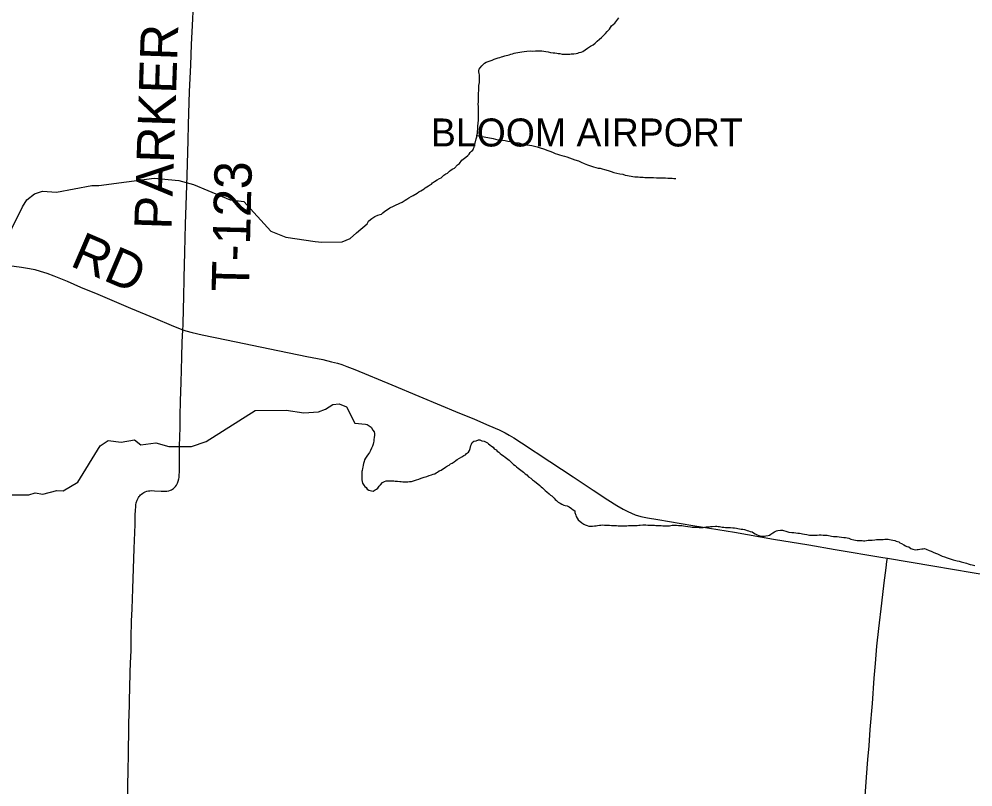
# Model space of a CAD drawing. Extents: x -49 to -8.2, y 9.4 to 23.5.
# Drawn here: x -12.98 to -12.253, y 11.403 to 11.988 of the extents above; entities that cross this region are included whole.
import ezdxf

# ---------------------------------------------------------------- set-up
doc = ezdxf.new("R2010")
doc.units = 0
for name, color, linetype in [('GM_X_Airport_Text_Class_3', 7, 'Continuous'), ('GM_X_County_Road', 7, 'Continuous'), ('GM_X_County_Road_Text', 7, 'Continuous'), ('GM_X_Minor_River', 7, 'Continuous'), ('GM_X_Township_Road', 7, 'Continuous'), ('GM_X_Township_Road_Text', 7, 'Continuous')]:
    doc.layers.add(name, color=color, linetype=linetype)

msp = doc.modelspace()

# ---------------------------------------------------------------- linework, layer by layer
at = {"layer": 'GM_X_County_Road'}
for points in [[(-12.98715, 11.80021), (-12.9779, 11.79897), (-12.97175, 11.79793), (-12.96779, 11.79707), (-12.96357, 11.79592), (-12.95853, 11.79427), (-12.95328, 11.7923), (-12.94322, 11.78814), (-12.93294, 11.78373), (-12.91975, 11.77822), (-12.89486, 11.76769), (-12.87597, 11.75971), (-12.86394, 11.75467), (-12.85587, 11.75148), (-12.85494, 11.75117)], [(-12.89694, 11.39655), (-12.89691, 11.404), (-12.89672, 11.41612), (-12.89662, 11.41953), (-12.89652, 11.42419), (-12.89632, 11.43631), (-12.89628, 11.44065), (-12.89615, 11.44811), (-12.89605, 11.45184), (-12.89577, 11.4655), (-12.89537, 11.48258), (-12.89523, 11.48631), (-12.8951, 11.49065), (-12.89484, 11.49747), (-12.89439, 11.50709), (-12.89428, 11.51205), (-12.89429, 11.52225), (-12.89422, 11.5238), (-12.89401, 11.52938), (-12.89366, 11.53869), (-12.89317, 11.55391), (-12.89201, 11.58465), (-12.89144, 11.60297), (-12.89122, 11.60981), (-12.89109, 11.61416), (-12.89095, 11.61626), (-12.89078, 11.61788), (-12.89047, 11.61942), (-12.88985, 11.62149), (-12.88932, 11.62264), (-12.8889, 11.62343), (-12.88839, 11.62419), (-12.8878, 11.62492), (-12.88715, 11.62558), (-12.88645, 11.62617), (-12.88562, 11.62681), (-12.88465, 11.6274), (-12.8838, 11.62779), (-12.88234, 11.6283), (-12.88127, 11.62851), (-12.88026, 11.62866), (-12.87898, 11.62875), (-12.87649, 11.62869), (-12.87148, 11.62838), (-12.86909, 11.62833), (-12.86714, 11.62844), (-12.86562, 11.62874), (-12.86445, 11.6291), (-12.86358, 11.62949), (-12.8628, 11.62996), (-12.86207, 11.63049), (-12.86133, 11.63112), (-12.86052, 11.63203), (-12.85983, 11.63304), (-12.85908, 11.63441), (-12.85857, 11.63586), (-12.85811, 11.63768), (-12.85792, 11.63884), (-12.85779, 11.64016), (-12.85762, 11.64358), (-12.85752, 11.65476), (-12.85746, 11.66253), (-12.85718, 11.67682), (-12.85702, 11.68552), (-12.85673, 11.69701), (-12.85641, 11.71098), (-12.8559, 11.73024), (-12.85544, 11.74172), (-12.85494, 11.75117)], [(-12.85494, 11.75117), (-12.85266, 11.7504), (-12.84787, 11.74917), (-12.84031, 11.74746), (-12.82175, 11.74361), (-12.7889, 11.73677), (-12.76063, 11.73087), (-12.74843, 11.72846), (-12.74175, 11.72693), (-12.73723, 11.72572), (-12.73395, 11.72472), (-12.73012, 11.72338), (-12.72404, 11.72098), (-12.69592, 11.70928), (-12.67529, 11.70065), (-12.65837, 11.69359), (-12.64745, 11.68911), (-12.63308, 11.68321), (-12.62194, 11.67842), (-12.61427, 11.675), (-12.60951, 11.67266), (-12.6065, 11.67101), (-12.60301, 11.66895), (-12.59724, 11.66527), (-12.57548, 11.65086), (-12.55784, 11.63922), (-12.54255, 11.62912), (-12.53146, 11.62168), (-12.52463, 11.6174), (-12.5198, 11.61462), (-12.51622, 11.61279), (-12.51341, 11.61154), (-12.51054, 11.61043), (-12.50642, 11.60917), (-12.5013, 11.60803), (-12.49335, 11.60667), (-12.46669, 11.60218), (-12.4351, 11.59704), (-12.40541, 11.59194), (-12.37844, 11.58742), (-12.35823, 11.58401), (-12.32206, 11.57797), (-12.31854, 11.57738)], [(-12.33561, 11.39616), (-12.33443, 11.41071), (-12.33344, 11.42403), (-12.33257, 11.43456), (-12.33157, 11.44694), (-12.32999, 11.46676), (-12.32859, 11.48597), (-12.3277, 11.49719), (-12.32652, 11.51044), (-12.32514, 11.52373), (-12.32286, 11.54301), (-12.32105, 11.55861), (-12.31956, 11.57001), (-12.31888, 11.57493), (-12.31854, 11.57738)], [(-12.31854, 11.57738), (-12.2841, 11.57155), (-12.25411, 11.56635), (-12.24216, 11.56431), (-12.23208, 11.56251), (-12.22625, 11.56168), (-12.21962, 11.56104)]]:
    msp.add_lwpolyline(points, dxfattribs=at)
at = {"layer": 'GM_X_Minor_River'}
for points in [[(-12.61795, 11.95727), (-12.61643, 11.95763), (-12.61491, 11.95818), (-12.61357, 11.95855), (-12.61243, 11.95891), (-12.61129, 11.95928), (-12.60996, 11.95965), (-12.60881, 11.96001), (-12.60767, 11.96019), (-12.60653, 11.96056), (-12.6052, 11.96092), (-12.60406, 11.96129), (-12.60273, 11.96166), (-12.60139, 11.96202), (-12.60006, 11.96219), (-12.59854, 11.96256), (-12.59683, 11.96273), (-12.59513, 11.9629), (-12.59322, 11.96326), (-12.59057, 11.96342), (-12.58848, 11.96339), (-12.58658, 11.96356), (-12.58487, 11.96354), (-12.58317, 11.96352), (-12.58165, 11.96351), (-12.58013, 11.9633), (-12.57862, 11.96309), (-12.57691, 11.96269), (-12.57502, 11.96229), (-12.57313, 11.96208), (-12.5718, 11.96188), (-12.57029, 11.96167), (-12.56915, 11.96147), (-12.56801, 11.96145), (-12.56612, 11.96105), (-12.56479, 11.96104), (-12.56308, 11.96102), (-12.56157, 11.961), (-12.56043, 11.96099), (-12.55929, 11.96117), (-12.55834, 11.96116), (-12.5572, 11.96133), (-12.55549, 11.9615), (-12.55416, 11.96168), (-12.55321, 11.96224), (-12.55168, 11.9626), (-12.55035, 11.96296), (-12.54691, 11.96558), (-12.54462, 11.96708), (-12.54271, 11.9682), (-12.54099, 11.96932), (-12.53946, 11.97082), (-12.53773, 11.97232), (-12.5362, 11.97363), (-12.53467, 11.97514), (-12.53332, 11.97664), (-12.53198, 11.97815), (-12.53025, 11.98003), (-12.52871, 11.98248), (-12.52622, 11.98454), (-12.52468, 11.98661), (-12.52314, 11.98868)], [(-12.72283, 11.82492), (-12.71471, 11.83184), (-12.71374, 11.83392), (-12.71221, 11.83504), (-12.71125, 11.83598), (-12.70896, 11.83747), (-12.70648, 11.83839), (-12.70476, 11.83894), (-12.70381, 11.83931), (-12.70266, 11.84025), (-12.70113, 11.84156), (-12.69922, 11.84268), (-12.69731, 11.84399), (-12.69464, 11.84529), (-12.69254, 11.84641), (-12.69083, 11.84715), (-12.68969, 11.84751), (-12.68797, 11.84844), (-12.68587, 11.84994), (-12.68453, 11.85068), (-12.683, 11.85162), (-12.68129, 11.85255), (-12.67976, 11.85348), (-12.67671, 11.85516), (-12.67537, 11.85609), (-12.67384, 11.85702), (-12.6725, 11.85777), (-12.67136, 11.85851), (-12.6704, 11.85926), (-12.66926, 11.86001), (-12.66811, 11.86076), (-12.66715, 11.86132), (-12.66582, 11.86206), (-12.66486, 11.863), (-12.66333, 11.86412), (-12.66142, 11.86524), (-12.65951, 11.86636), (-12.65837, 11.86692), (-12.65741, 11.86786), (-12.65626, 11.86879), (-12.65473, 11.86992), (-12.65359, 11.87047), (-12.65205, 11.87198), (-12.65072, 11.87291), (-12.64938, 11.87366), (-12.64824, 11.87421), (-12.64593, 11.87685), (-12.6444, 11.87778), (-12.64248, 11.88042), (-12.64057, 11.88172), (-12.63961, 11.88247), (-12.63808, 11.88398), (-12.63712, 11.88491), (-12.63635, 11.88605), (-12.6352, 11.88717), (-12.63424, 11.88792), (-12.63366, 11.88925), (-12.63327, 11.89019), (-12.63307, 11.89133), (-12.63169, 11.89644), (-12.63129, 11.89796), (-12.63109, 11.89909), (-12.63069, 11.9008), (-12.63068, 11.90194), (-12.63047, 11.90422), (-12.63044, 11.90612), (-12.63023, 11.90858), (-12.63002, 11.91086), (-12.62999, 11.91314), (-12.62997, 11.91504), (-12.62995, 11.91713), (-12.62993, 11.91865), (-12.62991, 11.92112), (-12.63008, 11.92302), (-12.62987, 11.92473), (-12.63004, 11.92587), (-12.63003, 11.92739), (-12.63001, 11.92872), (-12.63, 11.93024), (-12.62998, 11.93176), (-12.62978, 11.93289), (-12.62977, 11.93422), (-12.62957, 11.93517), (-12.62954, 11.93726), (-12.62914, 11.93935), (-12.62913, 11.94068), (-12.62912, 11.94163), (-12.62911, 11.94276), (-12.62909, 11.9441), (-12.62927, 11.94524), (-12.62945, 11.94638), (-12.62963, 11.94752), (-12.62961, 11.94866), (-12.62941, 11.94961), (-12.62865, 11.95055), (-12.62749, 11.95206), (-12.62634, 11.95318), (-12.62538, 11.95412), (-12.62405, 11.95487), (-12.61948, 11.95652), (-12.61795, 11.95727)], [(-12.63109, 11.89909), (-12.61878, 11.89668), (-12.61689, 11.89628), (-12.61519, 11.89588), (-12.61348, 11.89567), (-12.61159, 11.89546), (-12.60969, 11.89524), (-12.60761, 11.89484), (-12.60534, 11.89444), (-12.60193, 11.89383), (-12.59928, 11.89342), (-12.5972, 11.89282), (-12.59511, 11.89242), (-12.59303, 11.89202), (-12.59114, 11.89162), (-12.58924, 11.8914), (-12.58735, 11.891), (-12.58527, 11.89041), (-12.583, 11.88962), (-12.58054, 11.88884), (-12.57714, 11.88766), (-12.57487, 11.88687), (-12.57298, 11.88609), (-12.57147, 11.8855), (-12.56977, 11.88492), (-12.56826, 11.88433), (-12.56637, 11.88374), (-12.56448, 11.88334), (-12.56259, 11.88274), (-12.5607, 11.88215), (-12.55862, 11.88137), (-12.55654, 11.88059), (-12.5537, 11.8798), (-12.55162, 11.87882), (-12.54936, 11.87785), (-12.5469, 11.87668), (-12.54463, 11.87589), (-12.54237, 11.8753), (-12.54047, 11.87471), (-12.53877, 11.87431), (-12.53726, 11.8741), (-12.53574, 11.8737), (-12.53385, 11.87311), (-12.5312, 11.87232), (-12.52893, 11.87173), (-12.52686, 11.87094), (-12.52458, 11.87035), (-12.52231, 11.86994), (-12.52004, 11.86954), (-12.51815, 11.86895), (-12.51644, 11.86874), (-12.51228, 11.86793), (-12.51095, 11.86773), (-12.50925, 11.86771), (-12.5083, 11.86751), (-12.50716, 11.8673), (-12.50584, 11.86729), (-12.50451, 11.86727), (-12.50337, 11.86707), (-12.50223, 11.86706), (-12.5011, 11.86704), (-12.49996, 11.86703), (-12.49844, 11.86701), (-12.49673, 11.86699), (-12.49446, 11.86697), (-12.49256, 11.86695), (-12.49085, 11.86693), (-12.48915, 11.86691), (-12.48763, 11.86689), (-12.48573, 11.86668), (-12.48422, 11.86666), (-12.48251, 11.86664), (-12.48118, 11.86644), (-12.48023, 11.86643), (-12.47966, 11.86642)], [(-12.9932, 11.81231), (-12.97715, 11.84471), (-12.97385, 11.85016), (-12.96809, 11.85463), (-12.96199, 11.85682), (-12.9512, 11.85589), (-12.9242, 11.86099), (-12.91889, 11.8611), (-12.8769, 11.86672), (-12.85816, 11.86473), (-12.84683, 11.8619), (-12.83609, 11.85719), (-12.81895, 11.85009), (-12.80854, 11.8488), (-12.78803, 11.82628), (-12.77653, 11.82174), (-12.7544, 11.81837), (-12.74929, 11.81792), (-12.73374, 11.81806), (-12.72763, 11.82062), (-12.72283, 11.82492)], [(-12.9879, 11.6255), (-12.97217, 11.62545), (-12.9674, 11.62708), (-12.96173, 11.62605), (-12.95088, 11.62892), (-12.94615, 11.62866), (-12.93505, 11.63532), (-12.91794, 11.66277), (-12.91181, 11.66685), (-12.90197, 11.66575), (-12.89189, 11.6675), (-12.88702, 11.66363), (-12.87562, 11.66517), (-12.86562, 11.66236), (-12.84856, 11.66229), (-12.83731, 11.6661), (-12.79998, 11.68964), (-12.77627, 11.69004), (-12.76284, 11.68794), (-12.75165, 11.68872), (-12.7465, 11.69073), (-12.74094, 11.69425), (-12.736, 11.69493), (-12.73035, 11.69257), (-12.72409, 11.68016)], [(-12.72409, 11.68016), (-12.71594, 11.6793), (-12.71462, 11.6791), (-12.7116, 11.67717), (-12.7103, 11.67487), (-12.70937, 11.67353), (-12.709, 11.6722), (-12.70921, 11.67068), (-12.70941, 11.66935), (-12.70962, 11.66746), (-12.70963, 11.66632), (-12.70983, 11.66537), (-12.71022, 11.66404), (-12.71062, 11.66253), (-12.7114, 11.66102), (-12.71217, 11.65932), (-12.71295, 11.6578), (-12.71372, 11.65667), (-12.71506, 11.65498), (-12.71584, 11.65347), (-12.71661, 11.65215), (-12.71701, 11.65082), (-12.7174, 11.6495), (-12.71779, 11.64817), (-12.718, 11.64665), (-12.7182, 11.64552), (-12.7184, 11.64419), (-12.71879, 11.64324), (-12.71881, 11.6421), (-12.71884, 11.63925), (-12.71885, 11.63811), (-12.71867, 11.63697), (-12.71849, 11.63583), (-12.71813, 11.6345), (-12.71719, 11.63297), (-12.71645, 11.63201), (-12.71551, 11.63105), (-12.71457, 11.6299), (-12.71344, 11.62912), (-12.71249, 11.62892), (-12.71136, 11.62853), (-12.71022, 11.62833), (-12.70869, 11.62945), (-12.70755, 11.63001), (-12.7066, 11.63057), (-12.70563, 11.63227), (-12.70448, 11.6332), (-12.70295, 11.63489), (-12.70142, 11.63564), (-12.70028, 11.63619), (-12.69781, 11.63617), (-12.6961, 11.63615), (-12.6944, 11.63613), (-12.69326, 11.63593), (-12.69155, 11.63591), (-12.68985, 11.6357), (-12.68871, 11.63568), (-12.68757, 11.63548), (-12.68643, 11.63547), (-12.68511, 11.63545), (-12.68378, 11.63544), (-12.68245, 11.63561), (-12.68093, 11.63579), (-12.67941, 11.63615), (-12.67712, 11.63688), (-12.67541, 11.63743), (-12.67351, 11.63817), (-12.67141, 11.6391), (-12.66932, 11.63964), (-12.66741, 11.64038), (-12.6657, 11.64074), (-12.66437, 11.6413), (-12.66322, 11.64167), (-12.66208, 11.64222), (-12.66112, 11.64278), (-12.65998, 11.64372), (-12.65845, 11.64446), (-12.65731, 11.64502), (-12.65597, 11.64576), (-12.65501, 11.6467), (-12.65349, 11.64764), (-12.65234, 11.64819), (-12.65119, 11.64913), (-12.65005, 11.64969), (-12.64852, 11.65062), (-12.64718, 11.65174), (-12.64604, 11.65249), (-12.6426, 11.65454), (-12.64107, 11.65547), (-12.63993, 11.65603), (-12.63897, 11.65697), (-12.63763, 11.65809), (-12.63686, 11.65942), (-12.63627, 11.66093), (-12.63568, 11.6632), (-12.63529, 11.66415), (-12.63471, 11.66528), (-12.63337, 11.66641), (-12.63165, 11.66677), (-12.62994, 11.66732), (-12.62899, 11.66731)], [(-12.62899, 11.66731), (-12.62729, 11.66672), (-12.62559, 11.66632), (-12.62408, 11.66573), (-12.62314, 11.66515), (-12.6222, 11.66438), (-12.62126, 11.66361), (-12.62013, 11.66265), (-12.61881, 11.66187), (-12.61787, 11.66053), (-12.61655, 11.65976), (-12.61561, 11.6588), (-12.61448, 11.65802), (-12.61336, 11.65706), (-12.61204, 11.6561), (-12.61091, 11.65513), (-12.60959, 11.65417), (-12.60865, 11.65359), (-12.60752, 11.65263), (-12.60658, 11.65186), (-12.60451, 11.64993), (-12.6032, 11.64878), (-12.60207, 11.64782), (-12.60094, 11.64685), (-12.59963, 11.64589), (-12.59869, 11.64512), (-12.59756, 11.64435), (-12.59662, 11.64357), (-12.59567, 11.6428), (-12.59436, 11.64165), (-12.59304, 11.64087), (-12.59192, 11.63934), (-12.59003, 11.63837), (-12.58872, 11.63703), (-12.58721, 11.63587), (-12.58326, 11.6326), (-12.58232, 11.63164), (-12.58119, 11.63086), (-12.58026, 11.6299), (-12.57913, 11.62894), (-12.578, 11.62779), (-12.57612, 11.62644), (-12.57499, 11.62528), (-12.57405, 11.6247), (-12.57236, 11.62298), (-12.57142, 11.62201), (-12.57048, 11.62124), (-12.56917, 11.62009), (-12.56785, 11.61931), (-12.56653, 11.61854), (-12.56502, 11.61776), (-12.56388, 11.61756), (-12.56237, 11.61716), (-12.56086, 11.61639), (-12.55916, 11.61523), (-12.55785, 11.61407), (-12.55653, 11.6133), (-12.55654, 11.61216), (-12.5558, 11.61006), (-12.55543, 11.60911), (-12.55469, 11.60777), (-12.55394, 11.60662), (-12.55112, 11.60431), (-12.54961, 11.60334), (-12.54867, 11.60276), (-12.54716, 11.60217), (-12.54583, 11.60178), (-12.54432, 11.60176), (-12.54318, 11.60175), (-12.54147, 11.60192), (-12.54033, 11.6021), (-12.53938, 11.60228), (-12.53767, 11.60245), (-12.53672, 11.60244), (-12.53558, 11.60261), (-12.53406, 11.6026), (-12.53312, 11.60258), (-12.53179, 11.60257), (-12.53027, 11.60255), (-12.52876, 11.60235), (-12.52781, 11.60233), (-12.52629, 11.60232), (-12.52496, 11.60211), (-12.52345, 11.60191), (-12.52212, 11.60189), (-12.52003, 11.60206), (-12.51832, 11.60204), (-12.517, 11.60202), (-12.51567, 11.6022), (-12.51415, 11.60218), (-12.51073, 11.60233), (-12.50903, 11.60231), (-12.50789, 11.60249), (-12.50694, 11.60248), (-12.50485, 11.60265), (-12.5039, 11.60264), (-12.50238, 11.60262), (-12.50105, 11.6026), (-12.49973, 11.60259), (-12.49859, 11.60258), (-12.49707, 11.60256)], [(-12.49707, 11.60256), (-12.49593, 11.60255), (-12.4948, 11.60234), (-12.49385, 11.60233), (-12.49233, 11.60212), (-12.49081, 11.60211), (-12.48949, 11.60209), (-12.48816, 11.60208), (-12.48664, 11.60206), (-12.4855, 11.60205), (-12.48437, 11.60204), (-12.48342, 11.60221), (-12.48247, 11.60239), (-12.48133, 11.60238), (-12.48019, 11.60237), (-12.47924, 11.60236), (-12.47772, 11.60234), (-12.47602, 11.60213), (-12.47507, 11.60212), (-12.47393, 11.60192), (-12.47242, 11.60171), (-12.47052, 11.6015), (-12.46844, 11.60129), (-12.46711, 11.60108), (-12.46597, 11.60107), (-12.46484, 11.60105), (-12.46313, 11.60085), (-12.4618, 11.60064), (-12.46029, 11.60081), (-12.45896, 11.6008), (-12.45782, 11.60098), (-12.45668, 11.60115), (-12.45554, 11.60114), (-12.45421, 11.60132), (-12.45326, 11.60149), (-12.45193, 11.60148), (-12.44946, 11.60164), (-12.44851, 11.60163), (-12.44738, 11.60143), (-12.44643, 11.60142), (-12.44548, 11.60122), (-12.44435, 11.60101), (-12.44321, 11.601), (-12.44188, 11.6008), (-12.44037, 11.60078), (-12.43923, 11.60077), (-12.43809, 11.60075), (-12.43638, 11.60055), (-12.43487, 11.60034), (-12.43354, 11.60013), (-12.43241, 11.59993), (-12.43127, 11.59973), (-12.42995, 11.59952), (-12.42862, 11.59932), (-12.42748, 11.59911), (-12.42654, 11.59891), (-12.4254, 11.59852), (-12.42427, 11.59813), (-12.42313, 11.59774), (-12.42162, 11.59734), (-12.42049, 11.59657), (-12.41917, 11.59579), (-12.41766, 11.5952), (-12.41653, 11.59462), (-12.41501, 11.59422), (-12.41331, 11.59402), (-12.41217, 11.59419), (-12.41103, 11.59437), (-12.40932, 11.59473), (-12.40837, 11.59491), (-12.40722, 11.59566), (-12.40588, 11.59659), (-12.40455, 11.59734), (-12.40302, 11.59808), (-12.40207, 11.59845), (-12.39998, 11.5988), (-12.39846, 11.59879), (-12.39506, 11.59761), (-12.39354, 11.59721), (-12.39146, 11.597), (-12.38994, 11.59679), (-12.38824, 11.59658), (-12.38672, 11.59638), (-12.3854, 11.59636), (-12.38426, 11.59616), (-12.38313, 11.59576), (-12.3818, 11.59556), (-12.3799, 11.59535), (-12.37801, 11.59495), (-12.37649, 11.59493), (-12.37517, 11.59492), (-12.37346, 11.5949), (-12.37213, 11.59488), (-12.37061, 11.59505), (-12.3689, 11.59503), (-12.36739, 11.59483), (-12.36625, 11.59482), (-12.3653, 11.5948), (-12.36435, 11.59479), (-12.36341, 11.59459), (-12.36227, 11.59439)], [(-12.36227, 11.59439), (-12.36113, 11.59419), (-12.35962, 11.59398), (-12.35829, 11.59378), (-12.35678, 11.59376), (-12.35526, 11.59355), (-12.35356, 11.59334), (-12.35185, 11.59313), (-12.35052, 11.59312), (-12.3492, 11.59291), (-12.34806, 11.59252), (-12.34636, 11.59193), (-12.34409, 11.59133), (-12.34163, 11.59093), (-12.34011, 11.59072), (-12.33879, 11.59071), (-12.33784, 11.59069), (-12.33689, 11.59068), (-12.33575, 11.59067), (-12.33442, 11.59085), (-12.33309, 11.59102), (-12.33138, 11.59119), (-12.33006, 11.59118), (-12.32816, 11.59135), (-12.32683, 11.59152), (-12.32474, 11.5915), (-12.32303, 11.59167), (-12.32189, 11.59166), (-12.32056, 11.59183), (-12.31961, 11.59182), (-12.3181, 11.5918), (-12.31696, 11.5916), (-12.31563, 11.59139), (-12.31431, 11.59119), (-12.31298, 11.5908), (-12.31185, 11.5904), (-12.31091, 11.59001), (-12.30996, 11.58981), (-12.30902, 11.58904), (-12.30789, 11.58846), (-12.306, 11.58749), (-12.30487, 11.58671), (-12.30374, 11.58632), (-12.30222, 11.58592), (-12.30072, 11.58477), (-12.29921, 11.58418), (-12.2975, 11.58378), (-12.29598, 11.58395), (-12.29503, 11.58394), (-12.29389, 11.58431), (-12.29237, 11.58448), (-12.29123, 11.58447), (-12.29028, 11.58465), (-12.28915, 11.58426), (-12.28669, 11.58328), (-12.28518, 11.58269), (-12.28367, 11.58192), (-12.28197, 11.58114), (-12.28046, 11.58055), (-12.27687, 11.57899), (-12.27517, 11.5784), (-12.2731, 11.57762), (-12.27083, 11.57683), (-12.26856, 11.57605), (-12.26553, 11.57544), (-12.26383, 11.57504), (-12.2625, 11.57465), (-12.26137, 11.57444), (-12.25948, 11.57385), (-12.25834, 11.57346), (-12.25702, 11.57307), (-12.2555, 11.57267), (-12.25399, 11.57227), (-12.2521, 11.57187)]]:
    msp.add_lwpolyline(points, dxfattribs=at)
at = {"layer": 'GM_X_Township_Road'}
msp.add_lwpolyline([(-12.85494, 11.75117), (-12.85485, 11.75467), (-12.85453, 11.76771), (-12.85433, 11.77548), (-12.85399, 11.7907), (-12.85348, 11.81027), (-12.85294, 11.8317), (-12.85248, 11.84599), (-12.85184, 11.86866), (-12.85098, 11.89536), (-12.85065, 11.90748), (-12.84989, 11.93264), (-12.84904, 11.95251), (-12.84838, 11.96834), (-12.8478, 11.98293), (-12.84615, 12.01459)], dxfattribs=at)

# ---------------------------------------------------------------- texts
at = {"layer": 'GM_X_Airport_Text_Class_3'}
msp.add_text('BLOOM AIRPORT', height=0.0213068, rotation=0.00001, dxfattribs=at).set_placement((-12.66616, 11.89072))
at = {"layer": 'GM_X_County_Road_Text'}
msp.add_text('RD', height=0.028409, rotation=336.73759, dxfattribs=at).set_placement((-12.94175, 11.80016))
at = {"layer": 'GM_X_Township_Road_Text'}
for s, rotation, p in [('PARKER', 88.09615, (-12.86365, 11.82721)), ('T-123', 88.61015, (-12.80478, 11.77993))]:
    msp.add_text(s, height=0.028409, rotation=rotation, dxfattribs=at).set_placement(p)

doc.saveas('drawing.dxf')
